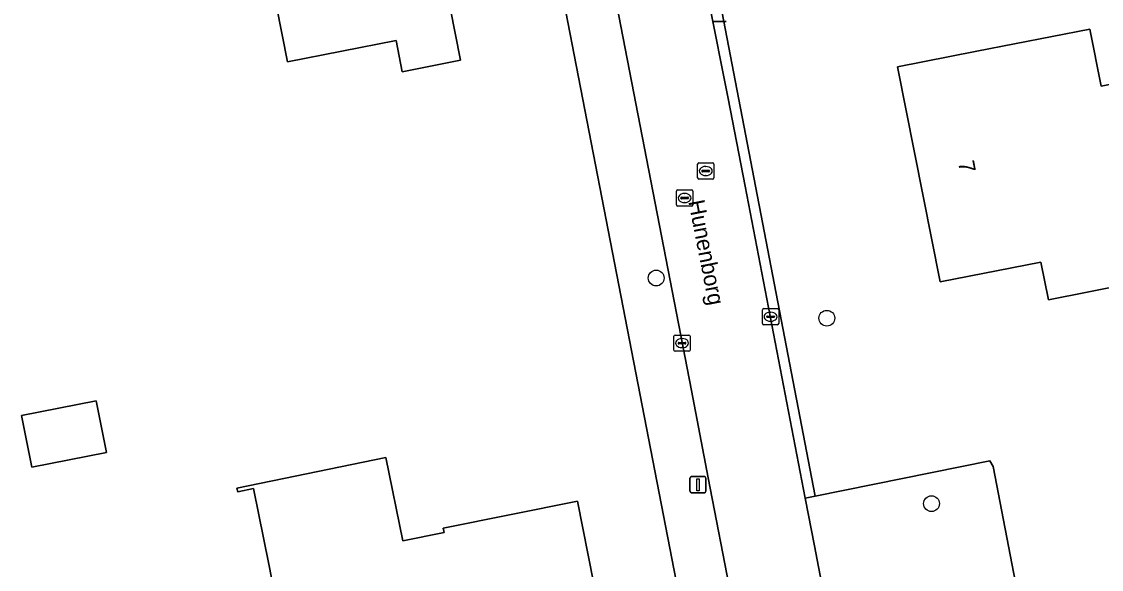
# Model space of a CAD drawing. Extents: x 157648 to 158502, y 379212 to 380938.
# Drawn here: x 158309 to 158375.9, y 380182.1 to 380216.1 of the extents above; entities that cross this region are included whole.
import ezdxf

# ---------------------------------------------------------------- set-up
doc = ezdxf.new("R2010")
doc.units = 0
for name, color, linetype in [('IMGEO_Boom', 7, 'Continuous'), ('IMGEO_Erf', 7, 'Continuous'), ('IMGEO_Kolk', 7, 'Continuous'), ('IMGEO_Lichtmast', 7, 'Continuous'), ('IMGEO_Openbare_ruimte_label', 7, 'Continuous'), ('IMGEO_Pand', 7, 'Continuous'), ('IMGEO_Pand_nummerreeks', 7, 'Continuous'), ('IMGEO_Rijbaan_lokaal_open', 7, 'Continuous'), ('IMGEO_Rioolput', 7, 'Continuous'), ('IMGEO_Voetpad_open', 7, 'Continuous')]:
    doc.layers.add(name, color=color, linetype=linetype)

msp = doc.modelspace()

# ---------------------------------------------------------------- linework, layer by layer
at = {"layer": 'IMGEO_Boom'}
for centre in [(158348.323, 380200.193), (158358.883, 380197.704), (158365.368, 380186.216)]:
    msp.add_circle(centre, 0.489, dxfattribs=at)
at = {"layer": 'IMGEO_Erf'}
for points in [[(158352.062, 380168.551), (158337.459, 380243.871)], [(158347.76, 380240.781), (158358.166, 380186.679), (158368.973, 380188.865), (158369.173, 380188.521), (158373.845, 380164.27), (158362.257, 380162.057), (158342.395, 380158.264)]]:
    msp.add_lwpolyline(points, dxfattribs=at)
for points in [[(158332.604, 380212.979), (158332.222, 380214.918), (158325.494, 380213.591), (158323.432, 380224.051), (158324.676, 380224.297), (158324.033, 380227.558), (158319.889, 380226.741), (158318.34, 380234.491), (158325.028, 380235.809), (158324.655, 380237.701), (158333.198, 380239.385), (158335.097, 380229.753), (158331.836, 380229.11), (158332.366, 380226.422), (158333.647, 380226.675), (158336.207, 380213.689)], [(158379.624, 380212.821), (158382.012, 380200.707), (158377.506, 380199.818), (158372.6, 380198.852), (158372.141, 380201.181), (158365.894, 380199.951), (158363.269, 380213.275), (158368.175, 380214.242), (158375.166, 380215.619), (158375.864, 380212.08)], [(158314.283, 380189.384), (158309.664, 380188.474), (158309.034, 380191.671), (158313.653, 380192.582)], [(158326.678, 380188.069), (158331.576, 380189.07), (158332.632, 380183.907), (158335.189, 380184.43), (158335.132, 380184.701), (158343.455, 380186.376), (158346.443, 380171.204), (158338.159, 380169.572), (158336.475, 380178.123), (158331.837, 380177.209), (158332.024, 380176.261), (158330.893, 380176.038), (158330.496, 380178.051), (158325.401, 380177.048), (158324.334, 380182.463), (158323.386, 380187.15), (158322.416, 380186.951), (158322.367, 380187.186)]]:
    msp.add_lwpolyline(points, close=True, dxfattribs=at)
at = {"layer": 'IMGEO_Kolk'}
for p, q in [((158354.902, 380197.372), (158354.902, 380198.224)), ((158354.977, 380198.298), (158355.829, 380198.298)), ((158355.903, 380198.224), (158355.903, 380197.372)), ((158355.161, 380197.792), (158355.161, 380197.804)), ((158355.599, 380197.755), (158355.201, 380197.755)), ((158355.204, 380197.841), (158355.602, 380197.841)), ((158355.413, 380197.518), (158355.388, 380197.518)), ((158355.39, 380198.078), (158355.415, 380198.078)), ((158355.645, 380197.804), (158355.645, 380197.792)), ((158355.829, 380197.298), (158354.977, 380197.298)), ((158349.42, 380195.735), (158349.42, 380196.587)), ((158349.495, 380196.661), (158350.347, 380196.661)), ((158349.679, 380196.155), (158349.679, 380196.167)), ((158349.722, 380196.204), (158350.12, 380196.204)), ((158349.908, 380196.441), (158349.933, 380196.441)), ((158350.163, 380196.167), (158350.163, 380196.155)), ((158350.421, 380196.587), (158350.421, 380195.735)), ((158350.347, 380195.661), (158349.495, 380195.661)), ((158350.117, 380196.118), (158349.719, 380196.118)), ((158349.931, 380195.881), (158349.906, 380195.881))]:
    msp.add_line(p, q, dxfattribs=at)
for points in [[(158354.902, 380197.372), (158354.902, 380198.224)], [(158354.977, 380198.298), (158355.829, 380198.298)], [(158355.903, 380198.224), (158355.903, 380197.372)], [(158355.829, 380197.298), (158354.977, 380197.298)], [(158349.42, 380195.735), (158349.42, 380196.587)], [(158349.495, 380196.661), (158350.347, 380196.661)], [(158350.421, 380196.587), (158350.421, 380195.735)], [(158350.347, 380195.661), (158349.495, 380195.661)]]:
    msp.add_lwpolyline(points, dxfattribs=at)
for centre, radius, start, end in [((158354.979, 380198.222), 0.0765, 91.55205, 178.44795), ((158354.979, 380198.222), 0.0765, 91.55205, 178.44795), ((158355.827, 380198.222), 0.0765, 1.55205, 88.44795), ((158355.827, 380198.222), 0.0765, 1.55205, 88.44795), ((158355.201, 380197.801), 0.0403, 85.87752, 175.75265), ((158355.198, 380197.791), 0.0366, 178.93798, 274.71019), ((158355.602, 380197.798), 0.043, 264.86636, 352.45326), ((158355.606, 380197.803), 0.0386, 1.73085, 96.63898), ((158354.979, 380197.374), 0.0765, 181.55205, 268.44795), ((158354.979, 380197.374), 0.0765, 181.55205, 268.44795), ((158355.827, 380197.374), 0.0765, 271.55205, 358.44795), ((158355.827, 380197.374), 0.0765, 271.55205, 358.44795), ((158349.497, 380196.585), 0.0765, 91.55205, 178.44795), ((158349.497, 380196.585), 0.0765, 91.55205, 178.44795), ((158349.719, 380196.164), 0.0403, 85.87752, 175.75265), ((158349.716, 380196.154), 0.0366, 178.93798, 274.71019), ((158350.12, 380196.161), 0.043, 264.86636, 352.45326), ((158350.124, 380196.166), 0.0386, 1.73085, 96.63898), ((158350.345, 380196.585), 0.0765, 1.55205, 88.44795), ((158350.345, 380196.585), 0.0765, 1.55205, 88.44795), ((158349.497, 380195.737), 0.0765, 181.55205, 268.44795), ((158349.497, 380195.737), 0.0765, 181.55205, 268.44795), ((158350.345, 380195.737), 0.0765, 271.55205, 358.44795), ((158350.345, 380195.737), 0.0765, 271.55205, 358.44795)]:
    msp.add_arc(centre, radius, start, end, dxfattribs=at)
for centre, major_axis, ratio, start_param, end_param in [((158355.389, 380197.798), (-0.387, 0.002), 0.722429, 4.712389, 7.853982), ((158355.414, 380197.798), (-0.39, 0.002), 0.717154, 1.570796, 4.712389), ((158349.907, 380196.161), (-0.387, 0.002), 0.722429, 4.712389, 7.853982), ((158349.932, 380196.161), (-0.39, 0.002), 0.717154, 1.570796, 4.712389)]:
    msp.add_ellipse(centre, major_axis=major_axis, ratio=ratio, start_param=start_param, end_param=end_param, dxfattribs=at)
at = {"layer": 'IMGEO_Lichtmast'}
for p, q in [((158352.647, 380216.083), (158351.857, 380216.083)), ((158351.857, 380216.083), (158352.647, 380216.083)), ((158350.412, 380186.989), (158350.412, 380187.789)), ((158350.412, 380187.789), (158350.412, 380186.989)), ((158350.512, 380187.889), (158351.302, 380187.889)), ((158351.302, 380187.889), (158350.512, 380187.889)), ((158351.402, 380187.789), (158351.402, 380186.989)), ((158351.402, 380186.989), (158351.402, 380187.789)), ((158351.302, 380186.889), (158350.512, 380186.889)), ((158350.512, 380186.889), (158351.302, 380186.889))]:
    msp.add_line(p, q, dxfattribs=at)
msp.add_lwpolyline([(158350.832, 380187.764), (158350.982, 380187.764), (158350.982, 380187.014), (158350.832, 380187.014), (158350.832, 380187.764)], dxfattribs=at)
for centre, start, end in [((158350.512, 380187.789), 90, 180), ((158350.512, 380187.789), 90, 180), ((158351.302, 380187.789), 0, 90), ((158351.302, 380187.789), 360, 90), ((158350.512, 380186.989), 180, 270), ((158350.512, 380186.989), 180, 270), ((158351.302, 380186.989), 270, 0), ((158351.302, 380186.989), 270, 0)]:
    msp.add_arc(centre, 0.1, start, end, dxfattribs=at)
at = {"layer": 'IMGEO_Pand'}
for points in [[(158332.604, 380212.979), (158336.207, 380213.689), (158333.647, 380226.675), (158332.366, 380226.422), (158331.836, 380229.11), (158335.097, 380229.753), (158333.198, 380239.385), (158324.655, 380237.701), (158325.028, 380235.809), (158318.34, 380234.491), (158319.889, 380226.741), (158324.033, 380227.558), (158324.676, 380224.297), (158323.432, 380224.051), (158325.494, 380213.591), (158332.222, 380214.918)], [(158377.506, 380199.818), (158382.012, 380200.707), (158379.624, 380212.821), (158375.864, 380212.08), (158375.166, 380215.619), (158368.175, 380214.242), (158363.269, 380213.275), (158365.894, 380199.951), (158372.141, 380201.181), (158372.6, 380198.852)], [(158314.283, 380189.384), (158313.653, 380192.582), (158309.034, 380191.671), (158309.664, 380188.474)], [(158326.678, 380188.069), (158322.367, 380187.186), (158322.416, 380186.951), (158323.386, 380187.15), (158324.334, 380182.463), (158325.401, 380177.048), (158330.496, 380178.051), (158330.893, 380176.038), (158332.024, 380176.261), (158331.837, 380177.209), (158336.475, 380178.123), (158338.159, 380169.572), (158346.443, 380171.204), (158343.455, 380186.376), (158335.132, 380184.701), (158335.189, 380184.43), (158332.632, 380183.907), (158331.576, 380189.07)]]:
    msp.add_lwpolyline(points, close=True, dxfattribs=at)
at = {"layer": 'IMGEO_Rijbaan_lokaal_open'}
msp.add_lwpolyline([(158341.491, 380239.885), (158342.556, 380234.248), (158350.498, 380193.223), (158351.536, 380187.815), (158354.388, 380173.111), (158356.61, 380161.656), (158362.13, 380162.73), (158361.286, 380167.174), (158359.368, 380177.042), (158359.157, 380178.197), (158358.119, 380183.611), (158357.551, 380186.555), (158353.824, 380205.882), (158352.784, 380211.321), (158351.565, 380217.443), (158350.715, 380221.864), (158350.316, 380223.973), (158349.267, 380229.375), (158348.002, 380236.082)], dxfattribs=at)
at = {"layer": 'IMGEO_Rioolput'}
for p, q in [((158350.887, 380206.399), (158350.887, 380207.251)), ((158350.962, 380207.325), (158351.814, 380207.325)), ((158351.189, 380206.868), (158351.587, 380206.868)), ((158351.375, 380207.105), (158351.4, 380207.105)), ((158351.888, 380207.251), (158351.888, 380206.399)), ((158351.814, 380206.325), (158350.962, 380206.325)), ((158351.146, 380206.819), (158351.146, 380206.831)), ((158351.584, 380206.782), (158351.186, 380206.782)), ((158351.398, 380206.545), (158351.373, 380206.545)), ((158351.63, 380206.831), (158351.63, 380206.819)), ((158349.581, 380204.727), (158349.581, 380205.579)), ((158349.656, 380205.653), (158350.508, 380205.653)), ((158350.582, 380205.579), (158350.582, 380204.727)), ((158349.84, 380205.147), (158349.84, 380205.159)), ((158350.278, 380205.11), (158349.88, 380205.11)), ((158349.883, 380205.196), (158350.281, 380205.196)), ((158350.092, 380204.873), (158350.067, 380204.873)), ((158350.069, 380205.433), (158350.094, 380205.433)), ((158350.324, 380205.159), (158350.324, 380205.147)), ((158350.508, 380204.653), (158349.656, 380204.653))]:
    msp.add_line(p, q, dxfattribs=at)
for points in [[(158350.887, 380206.399), (158350.887, 380207.251)], [(158350.962, 380207.325), (158351.814, 380207.325)], [(158351.888, 380207.251), (158351.888, 380206.399)], [(158351.814, 380206.325), (158350.962, 380206.325)], [(158349.581, 380204.727), (158349.581, 380205.579)], [(158349.656, 380205.653), (158350.508, 380205.653)], [(158350.582, 380205.579), (158350.582, 380204.727)], [(158350.508, 380204.653), (158349.656, 380204.653)]]:
    msp.add_lwpolyline(points, dxfattribs=at)
for centre, radius, start, end in [((158350.964, 380207.249), 0.0765, 91.55205, 178.44795), ((158350.964, 380207.249), 0.0765, 91.55205, 178.44795), ((158351.186, 380206.828), 0.0403, 85.87752, 175.75265), ((158351.591, 380206.83), 0.0386, 1.73085, 96.63898), ((158351.812, 380207.249), 0.0765, 1.55205, 88.44795), ((158351.812, 380207.249), 0.0765, 1.55205, 88.44795), ((158350.964, 380206.401), 0.0765, 181.55205, 268.44795), ((158350.964, 380206.401), 0.0765, 181.55205, 268.44795), ((158351.183, 380206.818), 0.0366, 178.93798, 274.71019), ((158351.587, 380206.825), 0.043, 264.86636, 352.45326), ((158351.812, 380206.401), 0.0765, 271.55205, 358.44795), ((158351.812, 380206.401), 0.0765, 271.55205, 358.44795), ((158349.658, 380205.577), 0.0765, 91.55205, 178.44795), ((158349.658, 380205.577), 0.0765, 91.55205, 178.44795), ((158350.506, 380205.577), 0.0765, 1.55205, 88.44795), ((158350.506, 380205.577), 0.0765, 1.55205, 88.44795), ((158349.88, 380205.156), 0.0403, 85.87752, 175.75265), ((158349.877, 380205.146), 0.0366, 178.93798, 274.71019), ((158350.281, 380205.153), 0.043, 264.86636, 352.45326), ((158350.285, 380205.158), 0.0386, 1.73085, 96.63898), ((158349.658, 380204.729), 0.0765, 181.55205, 268.44795), ((158349.658, 380204.729), 0.0765, 181.55205, 268.44795), ((158350.506, 380204.729), 0.0765, 271.55205, 358.44795), ((158350.506, 380204.729), 0.0765, 271.55205, 358.44795)]:
    msp.add_arc(centre, radius, start, end, dxfattribs=at)
for centre, major_axis, ratio, start_param, end_param in [((158351.374, 380206.825), (-0.387, 0.002), 0.722429, 4.712389, 7.853982), ((158351.399, 380206.825), (-0.39, 0.002), 0.717154, 1.570796, 4.712389), ((158350.068, 380205.153), (-0.387, 0.002), 0.722429, 4.712389, 7.853982), ((158350.093, 380205.153), (-0.39, 0.002), 0.717154, 1.570796, 4.712389)]:
    msp.add_ellipse(centre, major_axis=major_axis, ratio=ratio, start_param=start_param, end_param=end_param, dxfattribs=at)
at = {"layer": 'IMGEO_Voetpad_open'}
for points in [[(158338.429, 380243.882), (158337.415, 380244.044), (158337.459, 380243.871), (158352.062, 380168.551), (158353.342, 380168.614)], [(158347.127, 380240.686), (158348.002, 380236.082), (158349.267, 380229.375), (158350.316, 380223.973), (158350.715, 380221.864), (158351.565, 380217.443), (158352.784, 380211.321), (158353.824, 380205.882), (158357.551, 380186.555), (158358.166, 380186.679), (158347.76, 380240.781)], [(158354.388, 380173.111), (158351.536, 380187.815), (158350.498, 380193.223), (158342.556, 380234.248), (158341.491, 380239.885)], [(158369.173, 380188.521), (158368.973, 380188.865), (158358.166, 380186.679), (158357.551, 380186.555), (158358.119, 380183.611), (158359.157, 380178.197), (158359.368, 380177.042)], [(158361.286, 380167.174), (158362.13, 380162.73), (158362.257, 380162.057), (158373.845, 380164.27), (158369.173, 380188.521)]]:
    msp.add_lwpolyline(points, dxfattribs=at)

# ---------------------------------------------------------------- texts
at = {"layer": 'IMGEO_Openbare_ruimte_label'}
msp.add_text('Hunenborg', height=1, rotation=281.07387, dxfattribs=at).set_placement((158350.308, 380204.94))
at = {"layer": 'IMGEO_Pand_nummerreeks'}
msp.add_text('7', height=1, rotation=281.14527, dxfattribs=at).set_placement((158367, 380207.371))

doc.saveas('drawing.dxf')
